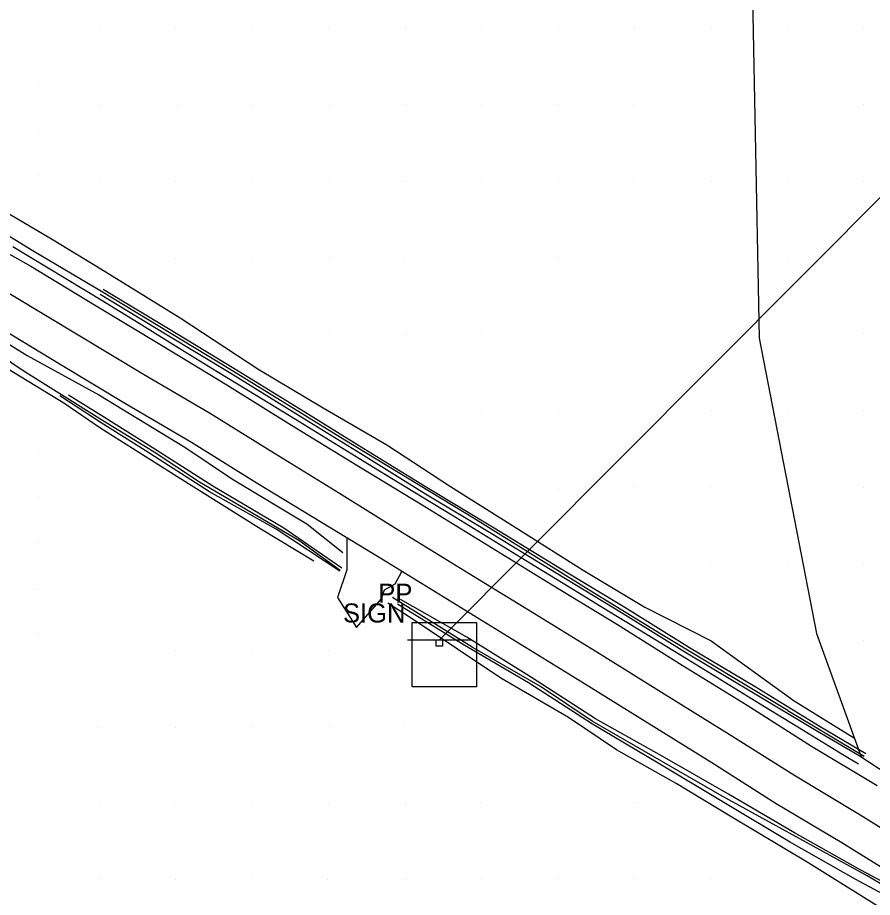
# Model space of a CAD drawing. Extents: x 1602514 to 1609837, y 863887 to 871157.
# Drawn here: x 1606932.1 to 1607211.8, y 866449.9 to 866737.8 of the extents above; entities that cross this region are included whole.
import ezdxf

# ---------------------------------------------------------------- set-up
doc = ezdxf.new("R2010")
doc.units = 0
for name, color, linetype in [('Roadway-Signs', 7, 'Continuous'), ('Survey-Centerline', 7, 'Continuous'), ('Survey-Edge of pavement', 7, 'Continuous'), ('Survey-Entrances', 7, 'Continuous'), ('Survey-Flow line', 7, 'Continuous'), ('Survey-Ridge Lines', 7, 'Continuous'), ('Survey-Spot dirt', 7, 'Continuous'), ('Survey-Vegetation trees', 7, 'Continuous'), ('Text General Notes', 7, 'Continuous'), ('Utility-Pole', 7, 'Continuous')]:
    doc.layers.add(name, color=color, linetype=linetype)

msp = doc.modelspace()

# ---------------------------------------------------------------- linework, layer by layer
at = {"layer": 'Roadway-Signs'}
for p, q in [((1607059.68, 866534.2), (1607080.58, 866534.2)), ((1607059.68, 866534.2), (1607080.58, 866534.2)), ((1607069.03, 866532.1), (1607069.03, 866534.2)), ((1607069.03, 866532.1), (1607069.03, 866534.2)), ((1607070.08, 866534.2), (1607070.08, 866534.2)), ((1607070.08, 866534.2), (1607070.08, 866534.2)), ((1607071.13, 866534.2), (1607071.13, 866532.1)), ((1607071.13, 866534.2), (1607071.13, 866532.1)), ((1607071.13, 866532.1), (1607069.03, 866532.1)), ((1607071.13, 866532.1), (1607069.03, 866532.1))]:
    msp.add_line(p, q, dxfattribs=at)
at = {"layer": 'Survey-Centerline'}
msp.add_lwpolyline([(1606728.56, 866742.65), (1606752.99, 866737.1), (1606776.93, 866729.92), (1606800.19, 866720.39), (1606822.45, 866709.64), (1606844.6, 866698), (1606866.41, 866685.78), (1606887.82, 866672.87), (1606909.15, 866659.84), (1606930.55, 866646.93), (1606951.94, 866634), (1606973.34, 866621.1), (1606994.93, 866608.49), (1607016.16, 866595.31), (1607037.46, 866582.25), (1607058.63, 866568.96), (1607079.92, 866555.87), (1607101.21, 866542.79), (1607122.51, 866529.73), (1607143.72, 866516.5), (1607164.98, 866503.37), (1607186.07, 866489.97), (1607207.5, 866477.11), (1607228.73, 866463.99)], dxfattribs=at)
msp.add_lwpolyline([(1606728.56, 866742.65), (1606752.99, 866737.1), (1606776.93, 866729.92), (1606800.19, 866720.39), (1606822.45, 866709.64), (1606844.6, 866698), (1606866.41, 866685.78), (1606887.82, 866672.87), (1606909.15, 866659.84), (1606930.55, 866646.93), (1606951.94, 866634), (1606973.34, 866621.1), (1606994.93, 866608.49), (1607016.16, 866595.31), (1607037.46, 866582.25), (1607058.63, 866568.96), (1607079.92, 866555.87), (1607101.21, 866542.79), (1607122.51, 866529.73), (1607143.72, 866516.5), (1607164.98, 866503.37), (1607186.07, 866489.97), (1607207.5, 866477.11), (1607228.73, 866463.99)], dxfattribs=at)
at = {"layer": 'Survey-Edge of pavement'}
for points in [[(1606779.92, 866740.12), (1606803.24, 866730.79), (1606827.9, 866719.01), (1606850.05, 866707.37), (1606871.67, 866694.83), (1606893.08, 866681.92), (1606914.65, 866668.74), (1606936.42, 866656.43), (1606957.8, 866643.5), (1606979.21, 866630.59), (1607000.55, 866617.6), (1607021.79, 866604.42), (1607043.09, 866591.36), (1607064.46, 866578.41), (1607085.75, 866565.32), (1607107.04, 866552.24), (1607128.35, 866539.17), (1607149.55, 866525.95), (1607170.81, 866512.82), (1607191.91, 866499.42), (1607213.34, 866486.56)], [(1606779.92, 866740.12), (1606803.24, 866730.79), (1606827.9, 866719.01), (1606850.05, 866707.37), (1606871.67, 866694.83), (1606893.08, 866681.92), (1606914.65, 866668.74), (1606936.42, 866656.43), (1606957.8, 866643.5), (1606979.21, 866630.59), (1607000.55, 866617.6), (1607021.79, 866604.42), (1607043.09, 866591.36), (1607064.46, 866578.41), (1607085.75, 866565.32), (1607107.04, 866552.24), (1607128.35, 866539.17), (1607149.55, 866525.95), (1607170.81, 866512.82), (1607191.91, 866499.42), (1607213.34, 866486.56)], [(1606924.63, 866637.35), (1606946.02, 866624.42), (1606967.42, 866611.51), (1606989.01, 866598.9), (1607010.24, 866585.73), (1607031.54, 866572.66), (1607052.89, 866559.67), (1607074.18, 866546.58), (1607095.47, 866533.5), (1607116.77, 866520.43), (1607137.98, 866507.21), (1607159.24, 866494.08), (1607180.34, 866480.68), (1607201.76, 866467.82), (1607223.38, 866454.48)], [(1606924.63, 866637.35), (1606946.02, 866624.42), (1606967.42, 866611.51), (1606989.01, 866598.9), (1607010.24, 866585.73), (1607031.54, 866572.66), (1607052.89, 866559.67), (1607074.18, 866546.58), (1607095.47, 866533.5), (1607116.77, 866520.43), (1607137.98, 866507.21), (1607159.24, 866494.08), (1607180.34, 866480.68), (1607201.76, 866467.82), (1607223.38, 866454.48)]]:
    msp.add_lwpolyline(points, dxfattribs=at)
at = {"layer": 'Survey-Entrances'}
msp.add_lwpolyline([(1607039.8, 866567.64), (1607039.89, 866557.1), (1607036.82, 866548.09), (1607043, 866538.26), (1607051.09, 866547.48), (1607052.21, 866550.52), (1607055.62, 866552.53), (1607057.89, 866556.59)], dxfattribs=at)
msp.add_lwpolyline([(1607039.8, 866567.64), (1607039.89, 866557.1), (1607036.82, 866548.09), (1607043, 866538.26), (1607051.09, 866547.48), (1607052.21, 866550.52), (1607055.62, 866552.53), (1607057.89, 866556.59)], dxfattribs=at)
at = {"layer": 'Survey-Flow line'}
msp.add_line((1607184.11, 866511.02), (1607209.08, 866496.1), dxfattribs=at)
msp.add_line((1607184.11, 866511.02), (1607209.08, 866496.1), dxfattribs=at)
for points in [[(1607184.11, 866511.02), (1607142.79, 866535.94), (1607119.65, 866550.12), (1607081.25, 866574.03), (1607039.16, 866599.54), (1607001.32, 866622.94), (1606959.64, 866648.17), (1606937.41, 866661.33), (1606909.61, 866678.33), (1606875.34, 866698.04), (1606855.02, 866709.66), (1606845.54, 866714.03)], [(1607184.11, 866511.02), (1607142.79, 866535.94), (1607119.65, 866550.12), (1607081.25, 866574.03), (1607039.16, 866599.54), (1607001.32, 866622.94), (1606959.64, 866648.17), (1606937.41, 866661.33), (1606909.61, 866678.33), (1606875.34, 866698.04), (1606855.02, 866709.66), (1606845.54, 866714.03)], [(1607037.69, 866556.92), (1607024.13, 866566.67), (1606991.7, 866585.85), (1606976.8, 866595.56), (1606959.94, 866606), (1606933.91, 866622.23), (1606916.01, 866634.35), (1606893.7, 866647.11), (1606870.55, 866659.93), (1606849.53, 866672.97), (1606837.93, 866678.61), (1606829.75, 866677.82), (1606824.09, 866667.49), (1606810.64, 866657.35)], [(1607037.69, 866556.92), (1607024.13, 866566.67), (1606991.7, 866585.85), (1606976.8, 866595.56), (1606959.94, 866606), (1606933.91, 866622.23), (1606916.01, 866634.35), (1606893.7, 866647.11), (1606870.55, 866659.93), (1606849.53, 866672.97), (1606837.93, 866678.61), (1606829.75, 866677.82), (1606824.09, 866667.49), (1606810.64, 866657.35)], [(1607316.02, 866395.81), (1607239.7, 866439.5), (1607210.11, 866456.95), (1607162.69, 866483.05), (1607120.14, 866507.59), (1607103.17, 866518.89), (1607080.9, 866531.77), (1607054.82, 866548)], [(1607316.02, 866395.81), (1607239.7, 866439.5), (1607210.11, 866456.95), (1607162.69, 866483.05), (1607120.14, 866507.59), (1607103.17, 866518.89), (1607080.9, 866531.77), (1607054.82, 866548)]]:
    msp.add_lwpolyline(points, dxfattribs=at)
at = {"layer": 'Survey-Ridge Lines'}
for points in [[(1606825.18, 866726.84), (1606863.09, 866709.72), (1606903.98, 866688.61), (1606943.2, 866665.44), (1606959.36, 866655.61), (1606985.32, 866639.63), (1607011.09, 866622.7), (1607032.11, 866610.16), (1607052.9, 866597.97), (1607073.77, 866584.4), (1607096.16, 866570.3), (1607117.14, 866557.01), (1607137.35, 866544.88), (1607159.07, 866533.86), (1607186.25, 866514.23), (1607205.98, 866502.07)], [(1606825.18, 866726.84), (1606863.09, 866709.72), (1606903.98, 866688.61), (1606943.2, 866665.44), (1606959.36, 866655.61), (1606985.32, 866639.63), (1607011.09, 866622.7), (1607032.11, 866610.16), (1607052.9, 866597.97), (1607073.77, 866584.4), (1607096.16, 866570.3), (1607117.14, 866557.01), (1607137.35, 866544.88), (1607159.07, 866533.86), (1607186.25, 866514.23), (1607205.98, 866502.07)], [(1606808.52, 866701.04), (1606839.97, 866684.97), (1606877.09, 866663.52), (1606916.97, 866638.64), (1606935.25, 866627.28), (1606958.74, 866614.38)], [(1606808.52, 866701.04), (1606839.97, 866684.97), (1606877.09, 866663.52), (1606916.97, 866638.64), (1606935.25, 866627.28), (1606958.74, 866614.38)], [(1606852.89, 866668.56), (1606885.64, 866648.75), (1606914.25, 866631.8), (1606947.28, 866611.76), (1606959.34, 866603.45)], [(1606852.89, 866668.56), (1606885.64, 866648.75), (1606914.25, 866631.8), (1606947.28, 866611.76), (1606959.34, 866603.45)], [(1606930.58, 866662.91), (1606959.49, 866645.49), (1606971.87, 866637.86), (1606984.65, 866629.9), (1606997.44, 866622.06), (1607010.23, 866614.23), (1607023.02, 866606.4), (1607035.82, 866598.56), (1607048.61, 866590.73), (1607061.4, 866582.89), (1607074.19, 866575.06), (1607086.98, 866567.23), (1607099.77, 866559.39), (1607112.57, 866551.56), (1607125.36, 866543.72), (1607138.15, 866535.89), (1607150.94, 866528.06), (1607163.73, 866520.22), (1607176.53, 866512.39), (1607189.32, 866504.55), (1607202.11, 866496.72), (1607207.24, 866493.58)], [(1606930.58, 866662.91), (1606959.49, 866645.49), (1606971.87, 866637.86), (1606984.65, 866629.9), (1606997.44, 866622.06), (1607010.23, 866614.23), (1607023.02, 866606.4), (1607035.82, 866598.56), (1607048.61, 866590.73), (1607061.4, 866582.89), (1607074.19, 866575.06), (1607086.98, 866567.23), (1607099.77, 866559.39), (1607112.57, 866551.56), (1607125.36, 866543.72), (1607138.15, 866535.89), (1607150.94, 866528.06), (1607163.73, 866520.22), (1607176.53, 866512.39), (1607189.32, 866504.55), (1607202.11, 866496.72), (1607207.24, 866493.58)], [(1606960.11, 866648.95), (1606981.51, 866636.04), (1607002.9, 866623.1), (1607024.16, 866609.99), (1607045.39, 866596.83), (1607066.63, 866583.67), (1607088.07, 866570.8), (1607109.38, 866557.77), (1607130.75, 866544.84), (1607151.99, 866531.69), (1607173.45, 866518.88), (1607194.76, 866505.82), (1607209.63, 866497.02)], [(1606960.11, 866648.95), (1606981.51, 866636.04), (1607002.9, 866623.1), (1607024.16, 866609.99), (1607045.39, 866596.83), (1607066.63, 866583.67), (1607088.07, 866570.8), (1607109.38, 866557.77), (1607130.75, 866544.84), (1607151.99, 866531.69), (1607173.45, 866518.88), (1607194.76, 866505.82), (1607209.63, 866497.02)], [(1606959.1, 866647.27), (1606980.5, 866634.36), (1607001.87, 866621.44), (1607023.13, 866608.32), (1607044.38, 866595.16), (1607065.62, 866581.99), (1607087.03, 866569.14), (1607108.34, 866556.11), (1607129.68, 866543.1), (1607150.94, 866529.94), (1607172.39, 866517.13), (1607193.87, 866504.33), (1607208.74, 866495.54)], [(1606959.1, 866647.27), (1606980.5, 866634.36), (1607001.87, 866621.44), (1607023.13, 866608.32), (1607044.38, 866595.16), (1607065.62, 866581.99), (1607087.03, 866569.14), (1607108.34, 866556.11), (1607129.68, 866543.1), (1607150.94, 866529.94), (1607172.39, 866517.13), (1607193.87, 866504.33), (1607208.74, 866495.54)], [(1607037.52, 866556.69), (1607016.74, 866570.42), (1606994.93, 866582.63), (1606973.87, 866596.12), (1606959.43, 866605.17), (1606945.99, 866614)], [(1607037.52, 866556.69), (1607016.74, 866570.42), (1606994.93, 866582.63), (1606973.87, 866596.12), (1606959.43, 866605.17), (1606945.99, 866614)], [(1607038.22, 866557.67), (1607019.28, 866570.77), (1606996.02, 866584.48), (1606974.99, 866597.94), (1606960.54, 866606.96), (1606948.8, 866614.24)], [(1607038.22, 866557.67), (1607019.28, 866570.77), (1606996.02, 866584.48), (1606974.99, 866597.94), (1606960.54, 866606.96), (1606948.8, 866614.24)], [(1606958.74, 866614.38), (1606986.81, 866597.26), (1607002.45, 866586.83), (1607026.78, 866572.15), (1607038.55, 866562.78)], [(1606958.74, 866614.38), (1606986.81, 866597.26), (1607002.45, 866586.83), (1607026.78, 866572.15), (1607038.55, 866562.78)], [(1606959.34, 866603.45), (1606984.19, 866587.72), (1607011.69, 866570.54), (1607029.03, 866560.01)], [(1606959.34, 866603.45), (1606984.19, 866587.72), (1607011.69, 866570.54), (1607029.03, 866560.01)], [(1607317.14, 866397.76), (1607295.33, 866409.98), (1607274.37, 866423.68), (1607251.68, 866434.37), (1607230.15, 866447.02), (1607208.04, 866458.78), (1607186.27, 866471.06), (1607164.68, 866483.68), (1607143.06, 866496.14), (1607121.24, 866508.32), (1607100.28, 866521.85), (1607079.15, 866535.09), (1607057.41, 866547.44)], [(1607317.14, 866397.76), (1607295.33, 866409.98), (1607274.37, 866423.68), (1607251.68, 866434.37), (1607230.15, 866447.02), (1607208.04, 866458.78), (1607186.27, 866471.06), (1607164.68, 866483.68), (1607143.06, 866496.14), (1607121.24, 866508.32), (1607100.28, 866521.85), (1607079.15, 866535.09), (1607057.41, 866547.44)], [(1607316.47, 866388.31), (1607302.05, 866394.65), (1607282.32, 866407.86), (1607270.5, 866417.5), (1607257.99, 866421.5), (1607239.4, 866431.58), (1607218.63, 866443.92), (1607190.99, 866461.12), (1607165.8, 866476.15), (1607147.58, 866487.13), (1607128.08, 866498.22), (1607112.42, 866508.83), (1607090.2, 866521.67), (1607061.92, 866540.62), (1607053.32, 866546.18)], [(1607316.47, 866388.31), (1607302.05, 866394.65), (1607282.32, 866407.86), (1607270.5, 866417.5), (1607257.99, 866421.5), (1607239.4, 866431.58), (1607218.63, 866443.92), (1607190.99, 866461.12), (1607165.8, 866476.15), (1607147.58, 866487.13), (1607128.08, 866498.22), (1607112.42, 866508.83), (1607090.2, 866521.67), (1607061.92, 866540.62), (1607053.32, 866546.18)], [(1607314.93, 866393.91), (1607293.26, 866406.37), (1607272.44, 866420.32), (1607249.92, 866431.29), (1607228.34, 866443.96), (1607206.38, 866455.77), (1607184.65, 866468.12), (1607163.2, 866480.99), (1607141.76, 866493.88), (1607120.25, 866506.6), (1607099.29, 866520.13), (1607077.73, 866532.8), (1607056.44, 866545.88)], [(1607314.93, 866393.91), (1607293.26, 866406.37), (1607272.44, 866420.32), (1607249.92, 866431.29), (1607228.34, 866443.96), (1607206.38, 866455.77), (1607184.65, 866468.12), (1607163.2, 866480.99), (1607141.76, 866493.88), (1607120.25, 866506.6), (1607099.29, 866520.13), (1607077.73, 866532.8), (1607056.44, 866545.88)]]:
    msp.add_lwpolyline(points, dxfattribs=at)
at = {"layer": 'Survey-Spot dirt'}
for p, q in [((1606959.03, 866734.16), (1606959.03, 866734.16)), ((1606959.03, 866734.16), (1606959.03, 866734.16)), ((1606983.88, 866734.19), (1606983.88, 866734.19)), ((1606983.88, 866734.19), (1606983.88, 866734.19)), ((1607008.83, 866734.3), (1607008.83, 866734.3)), ((1607008.83, 866734.3), (1607008.83, 866734.3)), ((1607033.85, 866734.25), (1607033.85, 866734.25)), ((1607033.85, 866734.25), (1607033.85, 866734.25)), ((1607059.01, 866734.18), (1607059.01, 866734.18)), ((1607059.01, 866734.18), (1607059.01, 866734.18)), ((1607083.95, 866734.19), (1607083.95, 866734.19)), ((1607083.95, 866734.19), (1607083.95, 866734.19)), ((1607109.08, 866734.12), (1607109.08, 866734.12)), ((1607109.08, 866734.12), (1607109.08, 866734.12)), ((1607133.83, 866734.38), (1607133.83, 866734.38)), ((1607133.83, 866734.38), (1607133.83, 866734.38)), ((1607159.05, 866734.17), (1607159.05, 866734.17)), ((1607159.05, 866734.17), (1607159.05, 866734.17)), ((1607184.09, 866734.16), (1607184.09, 866734.16)), ((1607184.09, 866734.16), (1607184.09, 866734.16)), ((1607208.95, 866734.32), (1607208.95, 866734.32)), ((1607208.95, 866734.32), (1607208.95, 866734.32)), ((1606938.84, 866731), (1606938.84, 866731)), ((1606938.84, 866731), (1606938.84, 866731)), ((1606938.82, 866715.89), (1606938.82, 866715.89)), ((1606938.82, 866715.89), (1606938.82, 866715.89)), ((1606958.87, 866709.23), (1606958.87, 866709.23)), ((1606958.87, 866709.23), (1606958.87, 866709.23)), ((1606984.08, 866709.11), (1606984.08, 866709.11)), ((1606984.08, 866709.11), (1606984.08, 866709.11)), ((1607008.95, 866709.23), (1607008.95, 866709.23)), ((1607008.95, 866709.23), (1607008.95, 866709.23)), ((1607033.84, 866709.13), (1607033.84, 866709.13)), ((1607033.84, 866709.13), (1607033.84, 866709.13)), ((1607058.9, 866709.26), (1607058.9, 866709.26)), ((1607058.9, 866709.26), (1607058.9, 866709.26)), ((1607083.95, 866709.35), (1607083.95, 866709.35)), ((1607083.95, 866709.35), (1607083.95, 866709.35)), ((1607108.87, 866709.25), (1607108.87, 866709.25)), ((1607108.87, 866709.25), (1607108.87, 866709.25)), ((1607133.76, 866709.41), (1607133.76, 866709.41)), ((1607133.76, 866709.41), (1607133.76, 866709.41)), ((1607158.96, 866709.11), (1607158.96, 866709.11)), ((1607158.96, 866709.11), (1607158.96, 866709.11)), ((1607209, 866709.32), (1607209, 866709.32)), ((1607209, 866709.32), (1607209, 866709.32)), ((1606938.99, 866700.94), (1606938.99, 866700.94)), ((1606938.99, 866700.94), (1606938.99, 866700.94)), ((1606939.14, 866686.21), (1606939.14, 866686.21)), ((1606939.14, 866686.21), (1606939.14, 866686.21)), ((1606958.82, 866683.95), (1606958.82, 866683.95)), ((1606958.82, 866683.95), (1606958.82, 866683.95)), ((1606983.85, 866684.04), (1606983.85, 866684.04)), ((1606983.85, 866684.04), (1606983.85, 866684.04)), ((1607008.86, 866684.3), (1607008.86, 866684.3)), ((1607008.86, 866684.3), (1607008.86, 866684.3)), ((1607034.03, 866684.2), (1607034.03, 866684.2)), ((1607034.03, 866684.2), (1607034.03, 866684.2)), ((1607058.98, 866684.16), (1607058.98, 866684.16)), ((1607058.98, 866684.16), (1607058.98, 866684.16)), ((1607083.84, 866684.21), (1607083.84, 866684.21)), ((1607083.84, 866684.21), (1607083.84, 866684.21)), ((1607109, 866684.23), (1607109, 866684.23)), ((1607109, 866684.23), (1607109, 866684.23)), ((1607133.78, 866684.17), (1607133.78, 866684.17)), ((1607133.78, 866684.17), (1607133.78, 866684.17)), ((1607159.01, 866684.12), (1607159.01, 866684.12)), ((1607159.01, 866684.12), (1607159.01, 866684.12)), ((1607184.19, 866684.25), (1607184.19, 866684.25)), ((1607184.19, 866684.25), (1607184.19, 866684.25)), ((1607208.94, 866684.3), (1607208.94, 866684.3)), ((1607208.94, 866684.3), (1607208.94, 866684.3)), ((1607008.94, 866659.25), (1607008.94, 866659.25)), ((1607008.94, 866659.25), (1607008.94, 866659.25)), ((1607033.78, 866659.39), (1607033.78, 866659.39)), ((1607033.78, 866659.39), (1607033.78, 866659.39)), ((1607058.86, 866659.3), (1607058.86, 866659.3)), ((1607058.86, 866659.3), (1607058.86, 866659.3)), ((1607083.89, 866659.18), (1607083.89, 866659.18)), ((1607083.89, 866659.18), (1607083.89, 866659.18)), ((1607108.9, 866659.22), (1607108.9, 866659.22)), ((1607108.9, 866659.22), (1607108.9, 866659.22)), ((1607133.6, 866659.35), (1607133.6, 866659.35)), ((1607133.6, 866659.35), (1607133.6, 866659.35)), ((1607158.88, 866659.38), (1607158.88, 866659.38)), ((1607158.88, 866659.38), (1607158.88, 866659.38)), ((1606983.75, 866659.12), (1606983.75, 866659.12)), ((1606983.75, 866659.12), (1606983.75, 866659.12)), ((1607184.14, 866659.09), (1607184.14, 866659.09)), ((1607184.14, 866659.09), (1607184.14, 866659.09)), ((1607034.06, 866634.29), (1607034.06, 866634.29)), ((1607034.06, 866634.29), (1607034.06, 866634.29)), ((1607058.96, 866634.23), (1607058.96, 866634.23)), ((1607058.96, 866634.23), (1607058.96, 866634.23)), ((1607083.9, 866634.41), (1607083.9, 866634.41)), ((1607083.9, 866634.41), (1607083.9, 866634.41)), ((1607109.05, 866634.22), (1607109.05, 866634.22)), ((1607109.05, 866634.22), (1607109.05, 866634.22)), ((1607158.96, 866634.24), (1607158.96, 866634.24)), ((1607158.96, 866634.24), (1607158.96, 866634.24)), ((1607208.98, 866634.29), (1607208.98, 866634.29)), ((1607208.98, 866634.29), (1607208.98, 866634.29)), ((1607083.91, 866609.13), (1607083.91, 866609.13)), ((1607083.91, 866609.13), (1607083.91, 866609.13)), ((1607108.96, 866609.32), (1607108.96, 866609.32)), ((1607108.96, 866609.32), (1607108.96, 866609.32)), ((1607159.03, 866609.2), (1607159.03, 866609.2)), ((1607159.03, 866609.2), (1607159.03, 866609.2)), ((1607183.92, 866609.34), (1607183.92, 866609.34)), ((1607183.92, 866609.34), (1607183.92, 866609.34)), ((1607208.91, 866609.22), (1607208.91, 866609.22)), ((1607208.91, 866609.22), (1607208.91, 866609.22)), ((1606939.04, 866595.65), (1606939.04, 866595.65)), ((1606939.04, 866595.65), (1606939.04, 866595.65)), ((1607109.24, 866583.88), (1607109.24, 866583.88)), ((1607109.24, 866583.88), (1607109.24, 866583.88)), ((1607134.07, 866584.25), (1607134.07, 866584.25)), ((1607134.07, 866584.25), (1607134.07, 866584.25)), ((1607158.91, 866584.06), (1607158.91, 866584.06)), ((1607158.91, 866584.06), (1607158.91, 866584.06)), ((1607208.81, 866584.02), (1607208.81, 866584.02)), ((1607208.81, 866584.02), (1607208.81, 866584.02)), ((1606938.99, 866581.23), (1606938.99, 866581.23)), ((1606938.99, 866581.23), (1606938.99, 866581.23)), ((1606938.73, 866566.03), (1606938.73, 866566.03)), ((1606938.73, 866566.03), (1606938.73, 866566.03)), ((1607158.87, 866559.33), (1607158.87, 866559.33)), ((1607158.87, 866559.33), (1607158.87, 866559.33)), ((1607183.95, 866559.24), (1607183.95, 866559.24)), ((1607183.95, 866559.24), (1607183.95, 866559.24)), ((1607208.92, 866559.11), (1607208.92, 866559.11)), ((1607208.92, 866559.11), (1607208.92, 866559.11)), ((1606938.65, 866550.75), (1606938.65, 866550.75)), ((1606938.65, 866550.75), (1606938.65, 866550.75)), ((1606938.69, 866536.2), (1606938.69, 866536.2)), ((1606938.69, 866536.2), (1606938.69, 866536.2)), ((1607208.95, 866534.08), (1607208.95, 866534.08)), ((1607208.95, 866534.08), (1607208.95, 866534.08)), ((1606983.71, 866530.58), (1606983.71, 866530.58)), ((1606983.71, 866530.58), (1606983.71, 866530.58)), ((1607008.94, 866530.82), (1607008.94, 866530.82)), ((1607008.94, 866530.82), (1607008.94, 866530.82)), ((1607034, 866530.8), (1607034, 866530.8)), ((1607034, 866530.8), (1607034, 866530.8)), ((1606958.68, 866505.53), (1606958.68, 866505.53)), ((1606958.68, 866505.53), (1606958.68, 866505.53)), ((1606983.89, 866505.66), (1606983.89, 866505.66)), ((1606983.89, 866505.66), (1606983.89, 866505.66)), ((1607008.89, 866505.67), (1607008.89, 866505.67)), ((1607008.89, 866505.67), (1607008.89, 866505.67)), ((1607033.85, 866505.77), (1607033.85, 866505.77)), ((1607033.85, 866505.77), (1607033.85, 866505.77)), ((1607058.84, 866505.86), (1607058.84, 866505.86)), ((1607058.84, 866505.86), (1607058.84, 866505.86)), ((1607083.91, 866505.78), (1607083.91, 866505.78)), ((1607083.91, 866505.78), (1607083.91, 866505.78)), ((1606959.01, 866481), (1606959.01, 866481)), ((1606959.01, 866481), (1606959.01, 866481)), ((1606983.61, 866480.66), (1606983.61, 866480.66)), ((1606983.61, 866480.66), (1606983.61, 866480.66)), ((1607033.97, 866480.74), (1607033.97, 866480.74)), ((1607033.97, 866480.74), (1607033.97, 866480.74)), ((1607083.69, 866480.87), (1607083.69, 866480.87)), ((1607083.69, 866480.87), (1607083.69, 866480.87)), ((1607134.03, 866480.82), (1607134.03, 866480.82)), ((1607134.03, 866480.82), (1607134.03, 866480.82)), ((1607009.01, 866480.52), (1607009.01, 866480.52)), ((1607009.01, 866480.52), (1607009.01, 866480.52)), ((1607059.02, 866480.56), (1607059.02, 866480.56)), ((1607059.02, 866480.56), (1607059.02, 866480.56)), ((1606958.92, 866455.77), (1606958.92, 866455.77)), ((1606958.92, 866455.77), (1606958.92, 866455.77)), ((1606983.86, 866455.74), (1606983.86, 866455.74)), ((1606983.86, 866455.74), (1606983.86, 866455.74)), ((1607008.69, 866456.05), (1607008.69, 866456.05)), ((1607008.69, 866456.05), (1607008.69, 866456.05)), ((1607033.69, 866455.84), (1607033.69, 866455.84)), ((1607033.69, 866455.84), (1607033.69, 866455.84)), ((1607058.9, 866455.66), (1607058.9, 866455.66)), ((1607058.9, 866455.66), (1607058.9, 866455.66)), ((1607083.83, 866455.65), (1607083.83, 866455.65)), ((1607083.83, 866455.65), (1607083.83, 866455.65)), ((1607108.89, 866456.03), (1607108.89, 866456.03)), ((1607108.89, 866456.03), (1607108.89, 866456.03)), ((1607133.94, 866456.18), (1607133.94, 866456.18)), ((1607133.94, 866456.18), (1607133.94, 866456.18)), ((1607158.89, 866455.9), (1607158.89, 866455.9)), ((1607158.89, 866455.9), (1607158.89, 866455.9))]:
    msp.add_line(p, q, dxfattribs=at)
at = {"layer": 'Survey-Vegetation trees'}
msp.add_lwpolyline([(1607215.79, 867171.78), (1607204.34, 867094.52), (1607191.94, 866974.34), (1607182.4, 866898.03), (1607174.77, 866832.22), (1607171.91, 866777.85), (1607174.77, 866632.88), (1607193.56, 866536.28), (1607208.14, 866495.89), (1607246.88, 866470.65), (1607320.7, 866431.09), (1607373.66, 866407.11), (1607432.84, 866389.05), (1607502.31, 866376.59)], dxfattribs=at)
msp.add_lwpolyline([(1607215.79, 867171.78), (1607204.34, 867094.52), (1607191.94, 866974.34), (1607182.4, 866898.03), (1607174.77, 866832.22), (1607171.91, 866777.85), (1607174.77, 866632.88), (1607193.56, 866536.28), (1607208.14, 866495.89), (1607246.88, 866470.65), (1607320.7, 866431.09), (1607373.66, 866407.11), (1607432.84, 866389.05), (1607502.31, 866376.59)], dxfattribs=at)
at = {"layer": 'Text General Notes'}
msp.add_line((1607070.13, 866534.2), (1607689.75, 867156.22), dxfattribs=at)
msp.add_line((1607070.13, 866534.2), (1607689.75, 867156.22), dxfattribs=at)
at = {"layer": 'Utility-Pole'}
msp.add_lwpolyline([(1607061.22, 866539.85), (1607082.23, 866539.85), (1607082.23, 866518.85), (1607061.22, 866518.85)], close=True, dxfattribs=at)
msp.add_lwpolyline([(1607061.22, 866539.85), (1607082.23, 866539.85), (1607082.23, 866518.85), (1607061.22, 866518.85)], close=True, dxfattribs=at)

# ---------------------------------------------------------------- texts
at = {"layer": 'Roadway-Signs'}
msp.add_text('SIGN', height=6.25, dxfattribs=at).set_placement((1607038.6, 866539.86))
msp.add_text('SIGN', height=6.25, dxfattribs=at).set_placement((1607038.6, 866539.86))
at = {"layer": 'Utility-Pole'}
msp.add_text('PP', height=6.251, dxfattribs=at).set_placement((1607050.16, 866546.32))
msp.add_text('PP', height=6.251, dxfattribs=at).set_placement((1607050.16, 866546.32))

doc.saveas('drawing.dxf')
